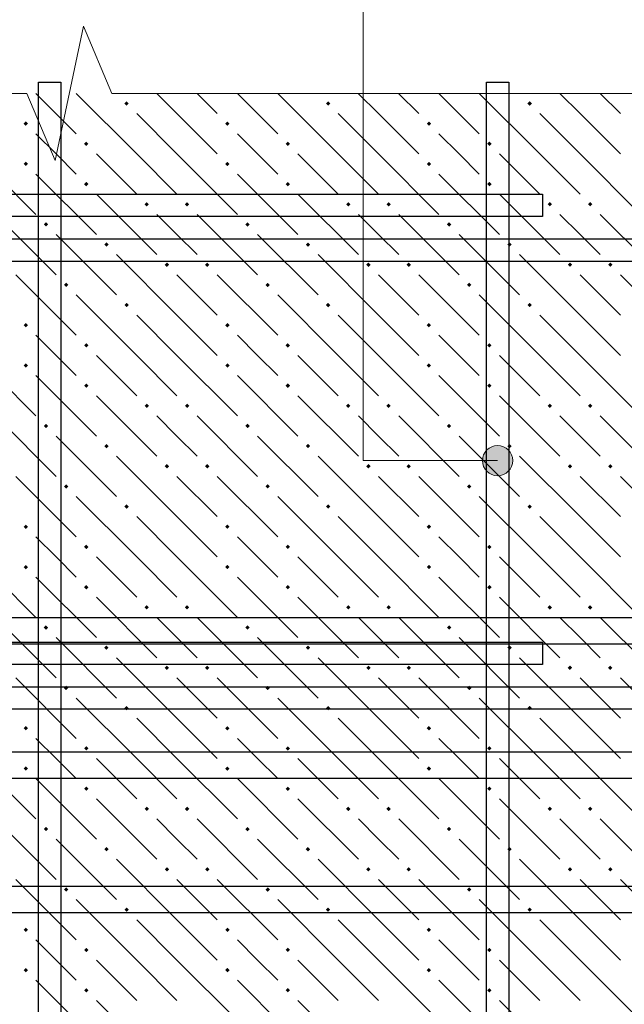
# Model space of a CAD drawing. Header units: millimetres. Extents: x 40580 to 1930067, y -240640 to 81020.
# Tile 401 of 656: x 1108229 to 1110029, y -186780 to -183849. Entities that reach past the tile are written whole.
import ezdxf

# ---------------------------------------------------------------- set-up
doc = ezdxf.new("R2010")
doc.units = ezdxf.units.MM
for name, color, linetype, lineweight in [('ЖБ Перекрытие верхний уровень', 7, 'Continuous', 35), ('Позиционная метка номер позиции', 7, 'Continuous', 13), ('Примечания', 7, 'Continuous', 13), ('Ребро вкладыша арматура S1', 52, 'Continuous', 25), ('Фоновоя арматура Х1', 52, 'Continuous', 25)]:
    doc.layers.add(name, color=color, linetype=linetype, lineweight=lineweight)

msp = doc.modelspace()

# ---------------------------------------------------------------- hatches: boundary and pattern name
at = {"layer": 'ЖБ Перекрытие верхний уровень', "linetype": 'Continuous', "lineweight": -3, "transparency": 33554687}
for points in [[(1108540.9, -184098.3), (1108547.4, -184091.8), (1108553.9, -184098.3), (1108547.4, -184104.8)], [(1109140.9, -184098.3), (1109147.4, -184091.8), (1109153.9, -184098.3), (1109147.4, -184104.8)], [(1109740.9, -184098.3), (1109747.4, -184091.8), (1109753.9, -184098.3), (1109747.4, -184104.8)], [(1108240.9, -184158.3), (1108247.4, -184151.8), (1108253.9, -184158.3), (1108247.4, -184164.8)], [(1108840.9, -184158.3), (1108847.4, -184151.8), (1108853.9, -184158.3), (1108847.4, -184164.8)], [(1109440.9, -184158.3), (1109447.4, -184151.8), (1109453.9, -184158.3), (1109447.4, -184164.8)], [(1108420.9, -184218.3), (1108427.4, -184211.8), (1108433.9, -184218.3), (1108427.4, -184224.8)], [(1109020.9, -184218.3), (1109027.4, -184211.8), (1109033.9, -184218.3), (1109027.4, -184224.8)], [(1109620.9, -184218.3), (1109627.4, -184211.8), (1109633.9, -184218.3), (1109627.4, -184224.8)], [(1108240.9, -184278.3), (1108247.4, -184271.8), (1108253.9, -184278.3), (1108247.4, -184284.8)], [(1108840.9, -184278.3), (1108847.4, -184271.8), (1108853.9, -184278.3), (1108847.4, -184284.8)], [(1109440.9, -184278.3), (1109447.4, -184271.8), (1109453.9, -184278.3), (1109447.4, -184284.8)], [(1108420.9, -184338.3), (1108427.4, -184331.8), (1108433.9, -184338.3), (1108427.4, -184344.8)], [(1109020.9, -184338.3), (1109027.4, -184331.8), (1109033.9, -184338.3), (1109027.4, -184344.8)], [(1109620.9, -184338.3), (1109627.4, -184331.8), (1109633.9, -184338.3), (1109627.4, -184344.8)], [(1108600.9, -184398.3), (1108607.4, -184391.8), (1108613.9, -184398.3), (1108607.4, -184404.8)], [(1108720.9, -184398.3), (1108727.4, -184391.8), (1108733.9, -184398.3), (1108727.4, -184404.8)], [(1109200.9, -184398.3), (1109207.4, -184391.8), (1109213.9, -184398.3), (1109207.4, -184404.8)], [(1109320.9, -184398.3), (1109327.4, -184391.8), (1109333.9, -184398.3), (1109327.4, -184404.8)], [(1109800.9, -184398.3), (1109807.4, -184391.8), (1109813.9, -184398.3), (1109807.4, -184404.8)], [(1109920.9, -184398.3), (1109927.4, -184391.8), (1109933.9, -184398.3), (1109927.4, -184404.8)], [(1108300.9, -184458.3), (1108307.4, -184451.8), (1108313.9, -184458.3), (1108307.4, -184464.8)], [(1108900.9, -184458.3), (1108907.4, -184451.8), (1108913.9, -184458.3), (1108907.4, -184464.8)], [(1109500.9, -184458.3), (1109507.4, -184451.8), (1109513.9, -184458.3), (1109507.4, -184464.8)], [(1108480.9, -184518.3), (1108487.4, -184511.8), (1108493.9, -184518.3), (1108487.4, -184524.8)], [(1109080.9, -184518.3), (1109087.4, -184511.8), (1109093.9, -184518.3), (1109087.4, -184524.8)], [(1109680.9, -184518.3), (1109687.4, -184511.8), (1109693.9, -184518.3), (1109687.4, -184524.8)], [(1108660.9, -184578.3), (1108667.4, -184571.8), (1108673.9, -184578.3), (1108667.4, -184584.8)], [(1108780.9, -184578.3), (1108787.4, -184571.8), (1108793.9, -184578.3), (1108787.4, -184584.8)], [(1109260.9, -184578.3), (1109267.4, -184571.8), (1109273.9, -184578.3), (1109267.4, -184584.8)], [(1109380.9, -184578.3), (1109387.4, -184571.8), (1109393.9, -184578.3), (1109387.4, -184584.8)], [(1109860.9, -184578.3), (1109867.4, -184571.8), (1109873.9, -184578.3), (1109867.4, -184584.8)], [(1109980.9, -184578.3), (1109987.4, -184571.8), (1109993.9, -184578.3), (1109987.4, -184584.8)], [(1108360.9, -184638.3), (1108367.4, -184631.8), (1108373.9, -184638.3), (1108367.4, -184644.8)], [(1108960.9, -184638.3), (1108967.4, -184631.8), (1108973.9, -184638.3), (1108967.4, -184644.8)], [(1109560.9, -184638.3), (1109567.4, -184631.8), (1109573.9, -184638.3), (1109567.4, -184644.8)], [(1108540.9, -184698.3), (1108547.4, -184691.8), (1108553.9, -184698.3), (1108547.4, -184704.8)], [(1109140.9, -184698.3), (1109147.4, -184691.8), (1109153.9, -184698.3), (1109147.4, -184704.8)], [(1109740.9, -184698.3), (1109747.4, -184691.8), (1109753.9, -184698.3), (1109747.4, -184704.8)], [(1108240.9, -184758.3), (1108247.4, -184751.8), (1108253.9, -184758.3), (1108247.4, -184764.8)], [(1108840.9, -184758.3), (1108847.4, -184751.8), (1108853.9, -184758.3), (1108847.4, -184764.8)], [(1109440.9, -184758.3), (1109447.4, -184751.8), (1109453.9, -184758.3), (1109447.4, -184764.8)], [(1108420.9, -184818.3), (1108427.4, -184811.8), (1108433.9, -184818.3), (1108427.4, -184824.8)], [(1109020.9, -184818.3), (1109027.4, -184811.8), (1109033.9, -184818.3), (1109027.4, -184824.8)], [(1109620.9, -184818.3), (1109627.4, -184811.8), (1109633.9, -184818.3), (1109627.4, -184824.8)], [(1108240.9, -184878.3), (1108247.4, -184871.8), (1108253.9, -184878.3), (1108247.4, -184884.8)], [(1108840.9, -184878.3), (1108847.4, -184871.8), (1108853.9, -184878.3), (1108847.4, -184884.8)], [(1109440.9, -184878.3), (1109447.4, -184871.8), (1109453.9, -184878.3), (1109447.4, -184884.8)], [(1108420.9, -184938.3), (1108427.4, -184931.8), (1108433.9, -184938.3), (1108427.4, -184944.8)], [(1109020.9, -184938.3), (1109027.4, -184931.8), (1109033.9, -184938.3), (1109027.4, -184944.8)], [(1109620.9, -184938.3), (1109627.4, -184931.8), (1109633.9, -184938.3), (1109627.4, -184944.8)], [(1108600.9, -184998.3), (1108607.4, -184991.8), (1108613.9, -184998.3), (1108607.4, -185004.8)], [(1108720.9, -184998.3), (1108727.4, -184991.8), (1108733.9, -184998.3), (1108727.4, -185004.8)], [(1109200.9, -184998.3), (1109207.4, -184991.8), (1109213.9, -184998.3), (1109207.4, -185004.8)], [(1109320.9, -184998.3), (1109327.4, -184991.8), (1109333.9, -184998.3), (1109327.4, -185004.8)], [(1109800.9, -184998.3), (1109807.4, -184991.8), (1109813.9, -184998.3), (1109807.4, -185004.8)], [(1109920.9, -184998.3), (1109927.4, -184991.8), (1109933.9, -184998.3), (1109927.4, -185004.8)], [(1108300.9, -185058.3), (1108307.4, -185051.8), (1108313.9, -185058.3), (1108307.4, -185064.8)], [(1108900.9, -185058.3), (1108907.4, -185051.8), (1108913.9, -185058.3), (1108907.4, -185064.8)], [(1109500.9, -185058.3), (1109507.4, -185051.8), (1109513.9, -185058.3), (1109507.4, -185064.8)], [(1108480.9, -185118.3), (1108487.4, -185111.8), (1108493.9, -185118.3), (1108487.4, -185124.8)], [(1109080.9, -185118.3), (1109087.4, -185111.8), (1109093.9, -185118.3), (1109087.4, -185124.8)], [(1109680.9, -185118.3), (1109687.4, -185111.8), (1109693.9, -185118.3), (1109687.4, -185124.8)], [(1108660.9, -185178.3), (1108667.4, -185171.8), (1108673.9, -185178.3), (1108667.4, -185184.8)], [(1108780.9, -185178.3), (1108787.4, -185171.8), (1108793.9, -185178.3), (1108787.4, -185184.8)], [(1109260.9, -185178.3), (1109267.4, -185171.8), (1109273.9, -185178.3), (1109267.4, -185184.8)], [(1109380.9, -185178.3), (1109387.4, -185171.8), (1109393.9, -185178.3), (1109387.4, -185184.8)], [(1109860.9, -185178.3), (1109867.4, -185171.8), (1109873.9, -185178.3), (1109867.4, -185184.8)], [(1109980.9, -185178.3), (1109987.4, -185171.8), (1109993.9, -185178.3), (1109987.4, -185184.8)], [(1108360.9, -185238.3), (1108367.4, -185231.8), (1108373.9, -185238.3), (1108367.4, -185244.8)], [(1108960.9, -185238.3), (1108967.4, -185231.8), (1108973.9, -185238.3), (1108967.4, -185244.8)], [(1109560.9, -185238.3), (1109567.4, -185231.8), (1109573.9, -185238.3), (1109567.4, -185244.8)], [(1108540.9, -185298.3), (1108547.4, -185291.8), (1108553.9, -185298.3), (1108547.4, -185304.8)], [(1109140.9, -185298.3), (1109147.4, -185291.8), (1109153.9, -185298.3), (1109147.4, -185304.8)], [(1109740.9, -185298.3), (1109747.4, -185291.8), (1109753.9, -185298.3), (1109747.4, -185304.8)], [(1108240.9, -185358.3), (1108247.4, -185351.8), (1108253.9, -185358.3), (1108247.4, -185364.8)], [(1108840.9, -185358.3), (1108847.4, -185351.8), (1108853.9, -185358.3), (1108847.4, -185364.8)], [(1109440.9, -185358.3), (1109447.4, -185351.8), (1109453.9, -185358.3), (1109447.4, -185364.8)], [(1108420.9, -185418.3), (1108427.4, -185411.8), (1108433.9, -185418.3), (1108427.4, -185424.8)], [(1109020.9, -185418.3), (1109027.4, -185411.8), (1109033.9, -185418.3), (1109027.4, -185424.8)], [(1109620.9, -185418.3), (1109627.4, -185411.8), (1109633.9, -185418.3), (1109627.4, -185424.8)], [(1108240.9, -185478.3), (1108247.4, -185471.8), (1108253.9, -185478.3), (1108247.4, -185484.8)], [(1108840.9, -185478.3), (1108847.4, -185471.8), (1108853.9, -185478.3), (1108847.4, -185484.8)], [(1109440.9, -185478.3), (1109447.4, -185471.8), (1109453.9, -185478.3), (1109447.4, -185484.8)], [(1108420.9, -185538.3), (1108427.4, -185531.8), (1108433.9, -185538.3), (1108427.4, -185544.8)], [(1109020.9, -185538.3), (1109027.4, -185531.8), (1109033.9, -185538.3), (1109027.4, -185544.8)], [(1109620.9, -185538.3), (1109627.4, -185531.8), (1109633.9, -185538.3), (1109627.4, -185544.8)], [(1108600.9, -185598.3), (1108607.4, -185591.8), (1108613.9, -185598.3), (1108607.4, -185604.8)], [(1108720.9, -185598.3), (1108727.4, -185591.8), (1108733.9, -185598.3), (1108727.4, -185604.8)], [(1109200.9, -185598.3), (1109207.4, -185591.8), (1109213.9, -185598.3), (1109207.4, -185604.8)], [(1109320.9, -185598.3), (1109327.4, -185591.8), (1109333.9, -185598.3), (1109327.4, -185604.8)], [(1109800.9, -185598.3), (1109807.4, -185591.8), (1109813.9, -185598.3), (1109807.4, -185604.8)], [(1109920.9, -185598.3), (1109927.4, -185591.8), (1109933.9, -185598.3), (1109927.4, -185604.8)], [(1108300.9, -185658.3), (1108307.4, -185651.8), (1108313.9, -185658.3), (1108307.4, -185664.8)], [(1108900.9, -185658.3), (1108907.4, -185651.8), (1108913.9, -185658.3), (1108907.4, -185664.8)], [(1109500.9, -185658.3), (1109507.4, -185651.8), (1109513.9, -185658.3), (1109507.4, -185664.8)], [(1108480.9, -185718.3), (1108487.4, -185711.8), (1108493.9, -185718.3), (1108487.4, -185724.8)], [(1109080.9, -185718.3), (1109087.4, -185711.8), (1109093.9, -185718.3), (1109087.4, -185724.8)], [(1109680.9, -185718.3), (1109687.4, -185711.8), (1109693.9, -185718.3), (1109687.4, -185724.8)], [(1108660.9, -185778.3), (1108667.4, -185771.8), (1108673.9, -185778.3), (1108667.4, -185784.8)], [(1108780.9, -185778.3), (1108787.4, -185771.8), (1108793.9, -185778.3), (1108787.4, -185784.8)], [(1109260.9, -185778.3), (1109267.4, -185771.8), (1109273.9, -185778.3), (1109267.4, -185784.8)], [(1109380.9, -185778.3), (1109387.4, -185771.8), (1109393.9, -185778.3), (1109387.4, -185784.8)], [(1109860.9, -185778.3), (1109867.4, -185771.8), (1109873.9, -185778.3), (1109867.4, -185784.8)], [(1109980.9, -185778.3), (1109987.4, -185771.8), (1109993.9, -185778.3), (1109987.4, -185784.8)], [(1108360.9, -185838.3), (1108367.4, -185831.8), (1108373.9, -185838.3), (1108367.4, -185844.8)], [(1108960.9, -185838.3), (1108967.4, -185831.8), (1108973.9, -185838.3), (1108967.4, -185844.8)], [(1109560.9, -185838.3), (1109567.4, -185831.8), (1109573.9, -185838.3), (1109567.4, -185844.8)], [(1108540.9, -185898.3), (1108547.4, -185891.8), (1108553.9, -185898.3), (1108547.4, -185904.8)], [(1109140.9, -185898.3), (1109147.4, -185891.8), (1109153.9, -185898.3), (1109147.4, -185904.8)], [(1109740.9, -185898.3), (1109747.4, -185891.8), (1109753.9, -185898.3), (1109747.4, -185904.8)], [(1108240.9, -185958.3), (1108247.4, -185951.8), (1108253.9, -185958.3), (1108247.4, -185964.8)], [(1108840.9, -185958.3), (1108847.4, -185951.8), (1108853.9, -185958.3), (1108847.4, -185964.8)], [(1109440.9, -185958.3), (1109447.4, -185951.8), (1109453.9, -185958.3), (1109447.4, -185964.8)], [(1108420.9, -186018.3), (1108427.4, -186011.8), (1108433.9, -186018.3), (1108427.4, -186024.8)], [(1109020.9, -186018.3), (1109027.4, -186011.8), (1109033.9, -186018.3), (1109027.4, -186024.8)], [(1109620.9, -186018.3), (1109627.4, -186011.8), (1109633.9, -186018.3), (1109627.4, -186024.8)], [(1108240.9, -186078.3), (1108247.4, -186071.8), (1108253.9, -186078.3), (1108247.4, -186084.8)], [(1108840.9, -186078.3), (1108847.4, -186071.8), (1108853.9, -186078.3), (1108847.4, -186084.8)], [(1109440.9, -186078.3), (1109447.4, -186071.8), (1109453.9, -186078.3), (1109447.4, -186084.8)], [(1108420.9, -186138.3), (1108427.4, -186131.8), (1108433.9, -186138.3), (1108427.4, -186144.8)], [(1109020.9, -186138.3), (1109027.4, -186131.8), (1109033.9, -186138.3), (1109027.4, -186144.8)], [(1109620.9, -186138.3), (1109627.4, -186131.8), (1109633.9, -186138.3), (1109627.4, -186144.8)], [(1108600.9, -186198.3), (1108607.4, -186191.8), (1108613.9, -186198.3), (1108607.4, -186204.8)], [(1108720.9, -186198.3), (1108727.4, -186191.8), (1108733.9, -186198.3), (1108727.4, -186204.8)], [(1109200.9, -186198.3), (1109207.4, -186191.8), (1109213.9, -186198.3), (1109207.4, -186204.8)], [(1109320.9, -186198.3), (1109327.4, -186191.8), (1109333.9, -186198.3), (1109327.4, -186204.8)], [(1109800.9, -186198.3), (1109807.4, -186191.8), (1109813.9, -186198.3), (1109807.4, -186204.8)], [(1109920.9, -186198.3), (1109927.4, -186191.8), (1109933.9, -186198.3), (1109927.4, -186204.8)], [(1108300.9, -186258.3), (1108307.4, -186251.8), (1108313.9, -186258.3), (1108307.4, -186264.8)], [(1108900.9, -186258.3), (1108907.4, -186251.8), (1108913.9, -186258.3), (1108907.4, -186264.8)], [(1109500.9, -186258.3), (1109507.4, -186251.8), (1109513.9, -186258.3), (1109507.4, -186264.8)], [(1108480.9, -186318.3), (1108487.4, -186311.8), (1108493.9, -186318.3), (1108487.4, -186324.8)], [(1109080.9, -186318.3), (1109087.4, -186311.8), (1109093.9, -186318.3), (1109087.4, -186324.8)], [(1109680.9, -186318.3), (1109687.4, -186311.8), (1109693.9, -186318.3), (1109687.4, -186324.8)], [(1108660.9, -186378.3), (1108667.4, -186371.8), (1108673.9, -186378.3), (1108667.4, -186384.8)], [(1108780.9, -186378.3), (1108787.4, -186371.8), (1108793.9, -186378.3), (1108787.4, -186384.8)], [(1109260.9, -186378.3), (1109267.4, -186371.8), (1109273.9, -186378.3), (1109267.4, -186384.8)], [(1109380.9, -186378.3), (1109387.4, -186371.8), (1109393.9, -186378.3), (1109387.4, -186384.8)], [(1109860.9, -186378.3), (1109867.4, -186371.8), (1109873.9, -186378.3), (1109867.4, -186384.8)], [(1109980.9, -186378.3), (1109987.4, -186371.8), (1109993.9, -186378.3), (1109987.4, -186384.8)], [(1108360.9, -186438.3), (1108367.4, -186431.8), (1108373.9, -186438.3), (1108367.4, -186444.8)], [(1108960.9, -186438.3), (1108967.4, -186431.8), (1108973.9, -186438.3), (1108967.4, -186444.8)], [(1109560.9, -186438.3), (1109567.4, -186431.8), (1109573.9, -186438.3), (1109567.4, -186444.8)], [(1108540.9, -186498.3), (1108547.4, -186491.8), (1108553.9, -186498.3), (1108547.4, -186504.8)], [(1109140.9, -186498.3), (1109147.4, -186491.8), (1109153.9, -186498.3), (1109147.4, -186504.8)], [(1109740.9, -186498.3), (1109747.4, -186491.8), (1109753.9, -186498.3), (1109747.4, -186504.8)], [(1108240.9, -186558.3), (1108247.4, -186551.8), (1108253.9, -186558.3), (1108247.4, -186564.8)], [(1108840.9, -186558.3), (1108847.4, -186551.8), (1108853.9, -186558.3), (1108847.4, -186564.8)], [(1109440.9, -186558.3), (1109447.4, -186551.8), (1109453.9, -186558.3), (1109447.4, -186564.8)], [(1108420.9, -186618.3), (1108427.4, -186611.8), (1108433.9, -186618.3), (1108427.4, -186624.8)], [(1109020.9, -186618.3), (1109027.4, -186611.8), (1109033.9, -186618.3), (1109027.4, -186624.8)], [(1109620.9, -186618.3), (1109627.4, -186611.8), (1109633.9, -186618.3), (1109627.4, -186624.8)], [(1108240.9, -186678.3), (1108247.4, -186671.8), (1108253.9, -186678.3), (1108247.4, -186684.8)], [(1108840.9, -186678.3), (1108847.4, -186671.8), (1108853.9, -186678.3), (1108847.4, -186684.8)], [(1109440.9, -186678.3), (1109447.4, -186671.8), (1109453.9, -186678.3), (1109447.4, -186684.8)], [(1108420.9, -186738.3), (1108427.4, -186731.8), (1108433.9, -186738.3), (1108427.4, -186744.8)], [(1109020.9, -186738.3), (1109027.4, -186731.8), (1109033.9, -186738.3), (1109027.4, -186744.8)], [(1109620.9, -186738.3), (1109627.4, -186731.8), (1109633.9, -186738.3), (1109627.4, -186744.8)]]:
    msp.add_hatch(color=7, dxfattribs=at).paths.add_polyline_path(points, flags=16)
at = {"layer": 'Позиционная метка номер позиции', "linetype": 'Continuous', "lineweight": 13, "transparency": 33554687}
for points in [[(1109629.3, -185200.1), (1109629.3, -185122.7), (1109613.1, -185138.9)], [(1109651.8, -185206.4), (1109651.8, -185116.4), (1109629.3, -185122.7)], [(1109651.8, -185206.4), (1109629.3, -185122.7), (1109629.3, -185200.1)], [(1109674.3, -185200.1), (1109674.3, -185122.7), (1109651.8, -185116.4)], [(1109674.3, -185200.1), (1109651.8, -185116.4), (1109651.8, -185206.4)], [(1109690.5, -185183.9), (1109690.5, -185138.9), (1109674.3, -185122.7)], [(1109690.5, -185183.9), (1109674.3, -185122.7), (1109674.3, -185200.1)], [(1109613.1, -185183.9), (1109613.1, -185138.9), (1109606.8, -185161.4)], [(1109629.3, -185200.1), (1109613.1, -185138.9), (1109613.1, -185183.9)], [(1109690.5, -185138.9), (1109690.5, -185183.9), (1109696.8, -185161.4)]]:
    msp.add_hatch(color=7, dxfattribs=at).paths.add_polyline_path(points)

# ---------------------------------------------------------------- linework, layer by layer
at = {"color": 38, "linetype": 'Continuous', "lineweight": 25, "true_color": 0x5f1e0f, "transparency": 33554687}
for points in [[(1102518.4, -184368.2), (1109785.1, -184368.2), (1109785.1, -184434.9), (1102518.4, -184434.9), (1102518.4, -184368.2)], [(1111451.8, -184568.2), (1104185.1, -184568.2), (1104185.1, -184501.6), (1111451.8, -184501.6), (1111451.8, -184568.2)], [(1102518.4, -185701.6), (1109785.1, -185701.6), (1109785.1, -185768.2), (1102518.4, -185768.2), (1102518.4, -185701.6)], [(1111451.8, -185901.6), (1104185.1, -185901.6), (1104185.1, -185834.9), (1111451.8, -185834.9), (1111451.8, -185901.6)]]:
    msp.add_lwpolyline(points, dxfattribs=at)
at = {"layer": 'ЖБ Перекрытие верхний уровень', "color": 9, "linetype": 'Continuous', "lineweight": -3, "true_color": 0xc7c7c7, "transparency": 33554687}
for p, q in [((1108277.3, -184068.2), (1108397.4, -184188.3)), ((1108577.4, -184248.3), (1108397.4, -184068.3)), ((1108517.3, -184068.2), (1108517.4, -184068.3)), ((1108697.4, -184128.3), (1108637.3, -184068.2)), ((1108757.3, -184068.2), (1108817.4, -184128.3)), ((1108877.3, -184068.2), (1108997.4, -184188.3)), ((1109177.4, -184248.3), (1108997.4, -184068.3)), ((1109117.3, -184068.2), (1109117.4, -184068.3)), ((1109297.4, -184128.3), (1109237.3, -184068.2)), ((1109357.3, -184068.2), (1109417.4, -184128.3)), ((1109477.3, -184068.2), (1109597.4, -184188.3)), ((1109777.4, -184248.3), (1109597.4, -184068.3)), ((1109717.3, -184068.2), (1109717.4, -184068.3)), ((1109897.4, -184128.3), (1109837.3, -184068.2)), ((1109957.3, -184068.2), (1110017.4, -184128.3)), ((1108577.4, -184128.3), (1108697.4, -184248.3)), ((1108697.4, -184128.3), (1108817.4, -184248.3)), ((1109177.4, -184128.3), (1109297.4, -184248.3)), ((1109297.4, -184128.3), (1109417.4, -184248.3)), ((1109777.4, -184128.3), (1109897.4, -184248.3)), ((1109897.4, -184128.3), (1110017.4, -184248.3)), ((1108337.4, -184248.3), (1108277.4, -184188.3)), ((1108937.4, -184248.3), (1108877.4, -184188.3)), ((1109537.4, -184248.3), (1109477.4, -184188.3)), ((1108097.4, -184248.3), (1108277.4, -184428.3)), ((1108397.4, -184308.3), (1108337.4, -184248.3)), ((1108457.4, -184248.3), (1108577.4, -184368.3)), ((1108577.4, -184248.3), (1108697.4, -184368.3)), ((1108697.4, -184248.3), (1108877.4, -184428.3)), ((1108997.4, -184308.3), (1108937.4, -184248.3)), ((1109057.4, -184248.3), (1109177.4, -184368.3)), ((1109177.4, -184248.3), (1109297.4, -184368.3)), ((1109297.4, -184248.3), (1109477.4, -184428.3)), ((1109597.4, -184308.3), (1109537.4, -184248.3)), ((1109657.4, -184248.3), (1109777.4, -184368.3)), ((1109777.4, -184248.3), (1109897.4, -184368.3)), ((1109897.4, -184248.3), (1110077.4, -184428.3)), ((1108277.4, -184308.3), (1108457.4, -184488.3)), ((1108877.4, -184308.3), (1109057.4, -184488.3)), ((1109477.4, -184308.3), (1109657.4, -184488.3)), ((1108457.4, -184368.3), (1108637.4, -184548.3)), ((1109057.4, -184368.3), (1109237.4, -184548.3)), ((1109657.4, -184368.3), (1109837.4, -184548.3)), ((1108157.4, -184428.3), (1108337.4, -184608.3)), ((1108697.4, -184488.3), (1108637.4, -184428.3)), ((1108757.4, -184428.3), (1108937.4, -184608.3)), ((1109297.4, -184488.3), (1109237.4, -184428.3)), ((1109357.4, -184428.3), (1109537.4, -184608.3)), ((1109897.4, -184488.3), (1109837.4, -184428.3)), ((1109957.4, -184428.3), (1110137.4, -184608.3)), ((1108337.4, -184488.3), (1108517.4, -184668.3)), ((1108757.4, -184548.3), (1108697.4, -184488.3)), ((1108937.4, -184488.3), (1109117.4, -184668.3)), ((1109357.4, -184548.3), (1109297.4, -184488.3)), ((1109537.4, -184488.3), (1109717.4, -184668.3)), ((1109957.4, -184548.3), (1109897.4, -184488.3)), ((1108697.4, -184728.3), (1108517.4, -184548.3)), ((1109297.4, -184728.3), (1109117.4, -184548.3)), ((1109897.4, -184728.3), (1109717.4, -184548.3)), ((1108217.4, -184608.3), (1108397.4, -184788.3)), ((1108697.4, -184608.3), (1108817.4, -184728.3)), ((1108817.4, -184608.3), (1108997.4, -184788.3)), ((1109297.4, -184608.3), (1109417.4, -184728.3)), ((1109417.4, -184608.3), (1109597.4, -184788.3)), ((1109897.4, -184608.3), (1110017.4, -184728.3)), ((1110017.4, -184608.3), (1110197.4, -184788.3)), ((1108577.4, -184848.3), (1108397.4, -184668.3)), ((1109177.4, -184848.3), (1108997.4, -184668.3)), ((1109777.4, -184848.3), (1109597.4, -184668.3)), ((1108577.4, -184728.3), (1108697.4, -184848.3)), ((1108697.4, -184728.3), (1108817.4, -184848.3)), ((1109177.4, -184728.3), (1109297.4, -184848.3)), ((1109297.4, -184728.3), (1109417.4, -184848.3)), ((1109777.4, -184728.3), (1109897.4, -184848.3)), ((1109897.4, -184728.3), (1110017.4, -184848.3)), ((1108337.4, -184848.3), (1108277.4, -184788.3)), ((1108937.4, -184848.3), (1108877.4, -184788.3)), ((1109537.4, -184848.3), (1109477.4, -184788.3)), ((1108097.4, -184848.3), (1108277.4, -185028.3)), ((1108397.4, -184908.3), (1108337.4, -184848.3)), ((1108457.4, -184848.3), (1108577.4, -184968.3)), ((1108577.4, -184848.3), (1108697.4, -184968.3)), ((1108697.4, -184848.3), (1108877.4, -185028.3)), ((1108997.4, -184908.3), (1108937.4, -184848.3)), ((1109057.4, -184848.3), (1109177.4, -184968.3)), ((1109177.4, -184848.3), (1109297.4, -184968.3)), ((1109297.4, -184848.3), (1109477.4, -185028.3)), ((1109597.4, -184908.3), (1109537.4, -184848.3)), ((1109657.4, -184848.3), (1109777.4, -184968.3)), ((1109777.4, -184848.3), (1109897.4, -184968.3)), ((1109897.4, -184848.3), (1110077.4, -185028.3)), ((1108277.4, -184908.3), (1108457.4, -185088.3)), ((1108877.4, -184908.3), (1109057.4, -185088.3)), ((1109477.4, -184908.3), (1109657.4, -185088.3)), ((1108457.4, -184968.3), (1108637.4, -185148.3)), ((1109057.4, -184968.3), (1109237.4, -185148.3)), ((1109657.4, -184968.3), (1109837.4, -185148.3)), ((1108157.4, -185028.3), (1108337.4, -185208.3)), ((1108697.4, -185088.3), (1108637.4, -185028.3)), ((1108757.4, -185028.3), (1108937.4, -185208.3)), ((1109297.4, -185088.3), (1109237.4, -185028.3)), ((1109357.4, -185028.3), (1109537.4, -185208.3)), ((1109897.4, -185088.3), (1109837.4, -185028.3)), ((1109957.4, -185028.3), (1110137.4, -185208.3)), ((1108337.4, -185088.3), (1108517.4, -185268.3)), ((1108757.4, -185148.3), (1108697.4, -185088.3)), ((1108937.4, -185088.3), (1109117.4, -185268.3)), ((1109357.4, -185148.3), (1109297.4, -185088.3)), ((1109537.4, -185088.3), (1109717.4, -185268.3)), ((1109957.4, -185148.3), (1109897.4, -185088.3)), ((1108697.4, -185328.3), (1108517.4, -185148.3)), ((1109297.4, -185328.3), (1109117.4, -185148.3)), ((1109897.4, -185328.3), (1109717.4, -185148.3)), ((1108217.4, -185208.3), (1108397.4, -185388.3)), ((1108697.4, -185208.3), (1108817.4, -185328.3)), ((1108817.4, -185208.3), (1108997.4, -185388.3)), ((1109297.4, -185208.3), (1109417.4, -185328.3)), ((1109417.4, -185208.3), (1109597.4, -185388.3)), ((1109897.4, -185208.3), (1110017.4, -185328.3)), ((1110017.4, -185208.3), (1110197.4, -185388.3)), ((1108577.4, -185448.3), (1108397.4, -185268.3)), ((1109177.4, -185448.3), (1108997.4, -185268.3)), ((1109777.4, -185448.3), (1109597.4, -185268.3)), ((1108577.4, -185328.3), (1108697.4, -185448.3)), ((1108697.4, -185328.3), (1108817.4, -185448.3)), ((1109177.4, -185328.3), (1109297.4, -185448.3)), ((1109297.4, -185328.3), (1109417.4, -185448.3)), ((1109777.4, -185328.3), (1109897.4, -185448.3)), ((1109897.4, -185328.3), (1110017.4, -185448.3)), ((1108337.4, -185448.3), (1108277.4, -185388.3)), ((1108937.4, -185448.3), (1108877.4, -185388.3)), ((1109537.4, -185448.3), (1109477.4, -185388.3)), ((1108097.4, -185448.3), (1108277.4, -185628.3)), ((1108397.4, -185508.3), (1108337.4, -185448.3)), ((1108457.4, -185448.3), (1108577.4, -185568.3)), ((1108577.4, -185448.3), (1108697.4, -185568.3)), ((1108697.4, -185448.3), (1108877.4, -185628.3)), ((1108997.4, -185508.3), (1108937.4, -185448.3)), ((1109057.4, -185448.3), (1109177.4, -185568.3)), ((1109177.4, -185448.3), (1109297.4, -185568.3)), ((1109297.4, -185448.3), (1109477.4, -185628.3)), ((1109597.4, -185508.3), (1109537.4, -185448.3)), ((1109657.4, -185448.3), (1109777.4, -185568.3)), ((1109777.4, -185448.3), (1109897.4, -185568.3)), ((1109897.4, -185448.3), (1110077.4, -185628.3)), ((1108277.4, -185508.3), (1108457.4, -185688.3)), ((1108877.4, -185508.3), (1109057.4, -185688.3)), ((1109477.4, -185508.3), (1109657.4, -185688.3)), ((1108457.4, -185568.3), (1108637.4, -185748.3)), ((1109057.4, -185568.3), (1109237.4, -185748.3)), ((1109657.4, -185568.3), (1109837.4, -185748.3)), ((1108157.4, -185628.3), (1108337.4, -185808.3)), ((1108697.4, -185688.3), (1108637.4, -185628.3)), ((1108757.4, -185628.3), (1108937.4, -185808.3)), ((1109297.4, -185688.3), (1109237.4, -185628.3)), ((1109357.4, -185628.3), (1109537.4, -185808.3)), ((1109897.4, -185688.3), (1109837.4, -185628.3)), ((1109957.4, -185628.3), (1110137.4, -185808.3)), ((1108337.4, -185688.3), (1108517.4, -185868.3)), ((1108757.4, -185748.3), (1108697.4, -185688.3)), ((1108937.4, -185688.3), (1109117.4, -185868.3)), ((1109357.4, -185748.3), (1109297.4, -185688.3)), ((1109537.4, -185688.3), (1109717.4, -185868.3)), ((1109957.4, -185748.3), (1109897.4, -185688.3)), ((1108697.4, -185928.3), (1108517.4, -185748.3)), ((1109297.4, -185928.3), (1109117.4, -185748.3)), ((1109897.4, -185928.3), (1109717.4, -185748.3)), ((1108217.4, -185808.3), (1108397.4, -185988.3)), ((1108697.4, -185808.3), (1108817.4, -185928.3)), ((1108817.4, -185808.3), (1108997.4, -185988.3)), ((1109297.4, -185808.3), (1109417.4, -185928.3)), ((1109417.4, -185808.3), (1109597.4, -185988.3)), ((1109897.4, -185808.3), (1110017.4, -185928.3)), ((1110017.4, -185808.3), (1110197.4, -185988.3)), ((1108577.4, -186048.3), (1108397.4, -185868.3)), ((1109177.4, -186048.3), (1108997.4, -185868.3)), ((1109777.4, -186048.3), (1109597.4, -185868.3)), ((1108577.4, -185928.3), (1108697.4, -186048.3)), ((1108697.4, -185928.3), (1108817.4, -186048.3)), ((1109177.4, -185928.3), (1109297.4, -186048.3)), ((1109297.4, -185928.3), (1109417.4, -186048.3)), ((1109777.4, -185928.3), (1109897.4, -186048.3)), ((1109897.4, -185928.3), (1110017.4, -186048.3)), ((1108337.4, -186048.3), (1108277.4, -185988.3)), ((1108937.4, -186048.3), (1108877.4, -185988.3)), ((1109537.4, -186048.3), (1109477.4, -185988.3)), ((1108097.4, -186048.3), (1108277.4, -186228.3)), ((1108397.4, -186108.3), (1108337.4, -186048.3)), ((1108457.4, -186048.3), (1108577.4, -186168.3)), ((1108577.4, -186048.3), (1108697.4, -186168.3)), ((1108697.4, -186048.3), (1108877.4, -186228.3)), ((1108997.4, -186108.3), (1108937.4, -186048.3)), ((1109057.4, -186048.3), (1109177.4, -186168.3)), ((1109177.4, -186048.3), (1109297.4, -186168.3)), ((1109297.4, -186048.3), (1109477.4, -186228.3)), ((1109597.4, -186108.3), (1109537.4, -186048.3)), ((1109657.4, -186048.3), (1109777.4, -186168.3)), ((1109777.4, -186048.3), (1109897.4, -186168.3)), ((1109897.4, -186048.3), (1110077.4, -186228.3)), ((1108277.4, -186108.3), (1108457.4, -186288.3)), ((1108877.4, -186108.3), (1109057.4, -186288.3)), ((1109477.4, -186108.3), (1109657.4, -186288.3)), ((1108457.4, -186168.3), (1108637.4, -186348.3)), ((1109057.4, -186168.3), (1109237.4, -186348.3)), ((1109657.4, -186168.3), (1109837.4, -186348.3)), ((1108157.4, -186228.3), (1108337.4, -186408.3)), ((1108697.4, -186288.3), (1108637.4, -186228.3)), ((1108757.4, -186228.3), (1108937.4, -186408.3)), ((1109297.4, -186288.3), (1109237.4, -186228.3)), ((1109357.4, -186228.3), (1109537.4, -186408.3)), ((1109897.4, -186288.3), (1109837.4, -186228.3)), ((1109957.4, -186228.3), (1110137.4, -186408.3)), ((1108337.4, -186288.3), (1108517.4, -186468.3)), ((1108757.4, -186348.3), (1108697.4, -186288.3)), ((1108937.4, -186288.3), (1109117.4, -186468.3)), ((1109357.4, -186348.3), (1109297.4, -186288.3)), ((1109537.4, -186288.3), (1109717.4, -186468.3)), ((1109957.4, -186348.3), (1109897.4, -186288.3)), ((1108697.4, -186528.3), (1108517.4, -186348.3)), ((1109297.4, -186528.3), (1109117.4, -186348.3)), ((1109897.4, -186528.3), (1109717.4, -186348.3)), ((1108217.4, -186408.3), (1108397.4, -186588.3)), ((1108697.4, -186408.3), (1108817.4, -186528.3)), ((1108817.4, -186408.3), (1108997.4, -186588.3)), ((1109297.4, -186408.3), (1109417.4, -186528.3)), ((1109417.4, -186408.3), (1109597.4, -186588.3)), ((1109897.4, -186408.3), (1110017.4, -186528.3)), ((1110017.4, -186408.3), (1110197.4, -186588.3)), ((1108577.4, -186648.3), (1108397.4, -186468.3)), ((1109177.4, -186648.3), (1108997.4, -186468.3)), ((1109777.4, -186648.3), (1109597.4, -186468.3)), ((1108577.4, -186528.3), (1108697.4, -186648.3)), ((1108697.4, -186528.3), (1108817.4, -186648.3)), ((1109177.4, -186528.3), (1109297.4, -186648.3)), ((1109297.4, -186528.3), (1109417.4, -186648.3)), ((1109777.4, -186528.3), (1109897.4, -186648.3)), ((1109897.4, -186528.3), (1110017.4, -186648.3)), ((1108337.4, -186648.3), (1108277.4, -186588.3)), ((1108937.4, -186648.3), (1108877.4, -186588.3)), ((1109537.4, -186648.3), (1109477.4, -186588.3)), ((1108397.4, -186708.3), (1108337.4, -186648.3)), ((1108457.4, -186648.3), (1108577.4, -186768.3)), ((1108577.4, -186648.3), (1108697.4, -186768.3)), ((1108697.4, -186648.3), (1108877.4, -186828.3)), ((1108997.4, -186708.3), (1108937.4, -186648.3)), ((1109057.4, -186648.3), (1109177.4, -186768.3)), ((1109177.4, -186648.3), (1109297.4, -186768.3)), ((1109297.4, -186648.3), (1109477.4, -186828.3)), ((1109597.4, -186708.3), (1109537.4, -186648.3)), ((1109657.4, -186648.3), (1109777.4, -186768.3)), ((1109777.4, -186648.3), (1109897.4, -186768.3)), ((1109897.4, -186648.3), (1110077.4, -186828.3)), ((1108277.4, -186708.3), (1108457.4, -186888.3)), ((1108877.4, -186708.3), (1109057.4, -186888.3)), ((1109477.4, -186708.3), (1109657.4, -186888.3)), ((1108457.4, -186768.3), (1108637.4, -186948.3)), ((1109057.4, -186768.3), (1109237.4, -186948.3)), ((1109657.4, -186768.3), (1109837.4, -186948.3))]:
    msp.add_line(p, q, dxfattribs=at)
at = {"layer": 'Позиционная метка номер позиции', "color": 7, "linetype": 'Continuous', "lineweight": 13, "transparency": 33554687}
for p, q in [((1109651.8, -185116.4), (1109651.8, -185116.4)), ((1109606.8, -185161.4), (1109606.8, -185161.4)), ((1109696.8, -185161.4), (1109696.8, -185161.4)), ((1109651.8, -185206.4), (1109651.8, -185206.4))]:
    msp.add_line(p, q, dxfattribs=at)
msp.add_lwpolyline([(1109651.8, -185161.4), (1109251.8, -185161.4), (1109251.8, -183484.9), (1111335.1, -183484.9)], dxfattribs=at)
msp.add_circle((1109651.8, -185161.4), 45, dxfattribs=at)
at = {"layer": 'Примечания', "color": 7, "linetype": 'Continuous', "lineweight": 13, "transparency": 33554687}
for p, q in [((1108334.6, -184268.2), (1108418.9, -183868.2)), ((1108418.9, -183868.2), (1108503.3, -184068.2)), ((1106268.4, -184068.2), (1108250.3, -184068.2)), ((1108250.3, -184068.2), (1108334.6, -184268.2)), ((1108503.3, -184068.2), (1110485.1, -184068.2))]:
    msp.add_line(p, q, dxfattribs=at)
at = {"layer": 'Ребро вкладыша арматура S1', "color": 7, "linetype": 'Continuous', "lineweight": 25, "transparency": 33554687}
for points in [[(1118585.1, -185708.2), (1105585.1, -185708.2), (1105585.1, -185628.2), (1118585.1, -185628.2), (1118585.1, -185708.2)], [(1118585.1, -185708.2), (1105585.1, -185708.2), (1105585.1, -185628.2), (1118585.1, -185628.2), (1118585.1, -185708.2)], [(1118585.1, -186108.2), (1105585.1, -186108.2), (1105585.1, -186028.2), (1118585.1, -186028.2), (1118585.1, -186108.2)], [(1118585.1, -186108.2), (1105585.1, -186108.2), (1105585.1, -186028.2), (1118585.1, -186028.2), (1118585.1, -186108.2)], [(1118585.1, -186508.2), (1105585.1, -186508.2), (1105585.1, -186428.2), (1118585.1, -186428.2), (1118585.1, -186508.2)], [(1118585.1, -186508.2), (1105585.1, -186508.2), (1105585.1, -186428.2), (1118585.1, -186428.2), (1118585.1, -186508.2)]]:
    msp.add_lwpolyline(points, dxfattribs=at)
at = {"layer": 'Фоновоя арматура Х1', "color": 251, "linetype": 'Continuous', "lineweight": -3, "true_color": 0x656565, "transparency": 33554687}
for points in [[(1108351.8, -184034.9), (1108351.8, -192101.6), (1108285.1, -192101.6), (1108285.1, -184034.9), (1108351.8, -184034.9)], [(1108351.8, -184034.9), (1108351.8, -192101.6), (1108285.1, -192101.6), (1108285.1, -184034.9), (1108351.8, -184034.9)], [(1109685.1, -184034.9), (1109685.1, -192101.6), (1109618.4, -192101.6), (1109618.4, -184034.9), (1109685.1, -184034.9)], [(1109685.1, -184034.9), (1109685.1, -192101.6), (1109618.4, -192101.6), (1109618.4, -184034.9), (1109685.1, -184034.9)]]:
    msp.add_lwpolyline(points, dxfattribs=at)

doc.saveas('drawing.dxf')
